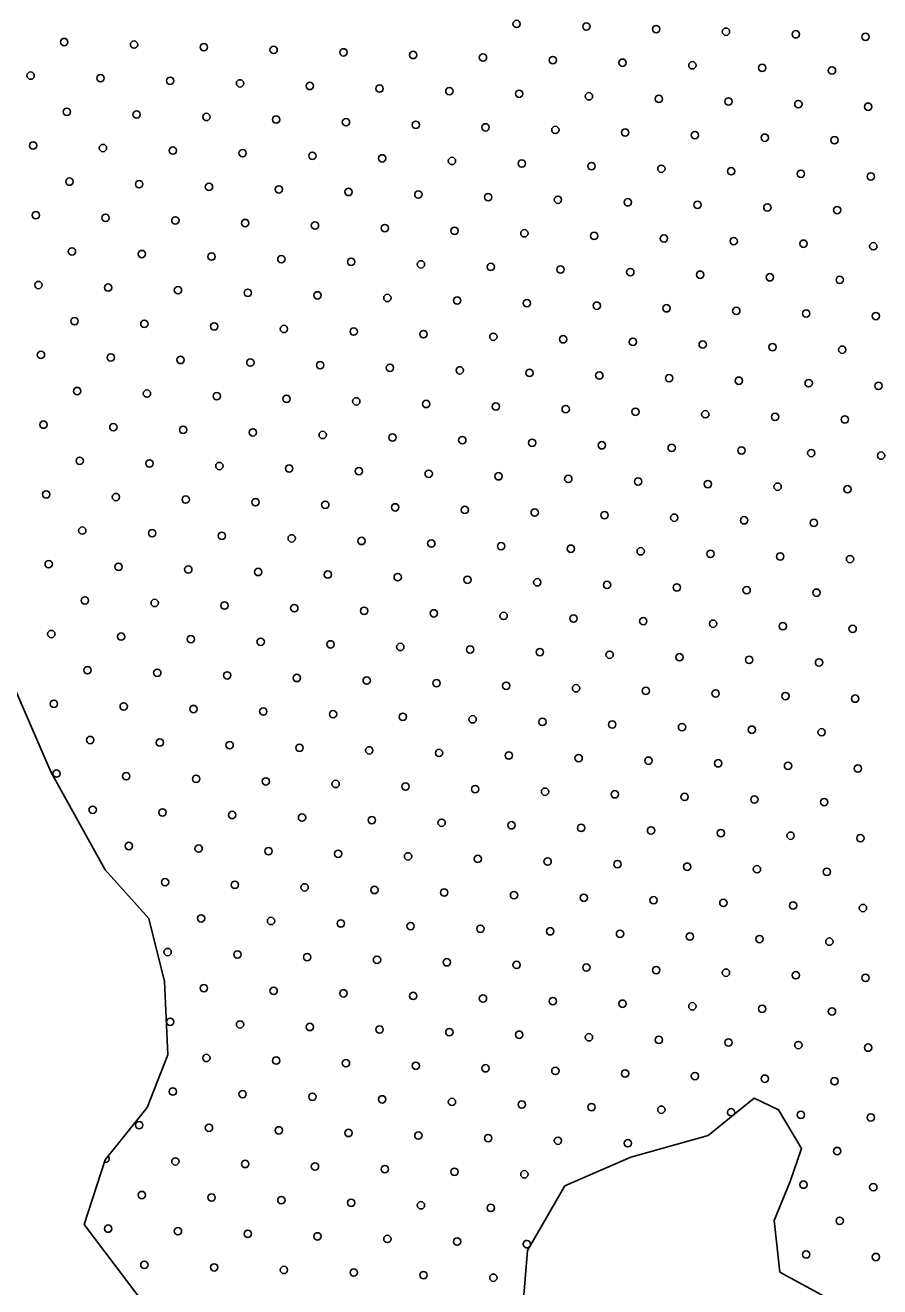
# Model space of a CAD drawing. Extents: x 1612280 to 1883141, y 560852 to 780851.
# Drawn here: x 1808787 to 1811256, y 633298 to 636942 of the extents above; entities that cross this region are included whole.
import ezdxf

# ---------------------------------------------------------------- set-up
doc = ezdxf.new("R2010")
doc.units = 0
doc.layers.add('DESIGN - SCRATCH - User 1', color=7, linetype='Continuous')
doc.layers.add('DESIGN - TRAFFIC CONTROL PERMANENT - Pavement Marking Text', color=7, linetype='Continuous')

msp = doc.modelspace()

# ---------------------------------------------------------------- linework, layer by layer
at = {"layer": 'DESIGN - SCRATCH - User 1'}
for points in [[(1808957.6, 633478.5), (1809018.1, 633665.3), (1809139.2, 633816.7), (1809199.7, 633968.2), (1809189.6, 634180.2), (1809144.2, 634361.9), (1809018.1, 634503.2), (1808861.8, 634785.9), (1808705.4, 635144.3), (1808594.4, 635275.5), (1808468.3, 635351.2), (1808352.3, 635487.5), (1808266.5, 635623.8), (1808185.8, 635815.6), (1808074.8, 636108.4), (1808074.8, 636290.1), (1808059.7, 636537.4), (1807996, 636816.7)], [(1808957.6, 633478.5), (1809018.1, 633665.3), (1809139.2, 633816.7), (1809199.7, 633968.2), (1809189.6, 634180.2), (1809144.2, 634361.9), (1809018.1, 634503.2), (1808861.8, 634785.9), (1808705.4, 635144.3), (1808594.4, 635275.5), (1808468.3, 635351.2), (1808352.3, 635487.5), (1808266.5, 635623.8), (1808185.8, 635815.6), (1808074.8, 636108.4), (1808074.8, 636290.1), (1808059.7, 636537.4), (1807996, 636816.7)], [(1811195.6, 633216.4), (1810967.6, 633340.9), (1810951, 633490.2), (1810996.6, 633602.2), (1811029.8, 633697.7), (1810963.4, 633809.7), (1810893, 633842.9), (1810760.3, 633735), (1810536.4, 633672.8), (1810345.7, 633589.8), (1810237.9, 633403.1), (1810217.2, 633145.9)], [(1811195.6, 633216.4), (1810967.6, 633340.9), (1810951, 633490.2), (1810996.6, 633602.2), (1811029.8, 633697.7), (1810963.4, 633809.7), (1810893, 633842.9), (1810760.3, 633735), (1810536.4, 633672.8), (1810345.7, 633589.8), (1810237.9, 633403.1), (1810217.2, 633145.9)], [(1809139.2, 633237.2), (1808957.6, 633478.5)], [(1809139.2, 633237.2), (1808957.6, 633478.5)]]:
    msp.add_lwpolyline(points, dxfattribs=at)
for centre in [(1809027, 633466.4), (1809027, 633466.4), (1809131.5, 633361.9), (1809131.5, 633361.9)]:
    msp.add_circle(centre, 10.6, dxfattribs=at)
at = {"layer": 'DESIGN - TRAFFIC CONTROL PERMANENT - Pavement Marking Text'}
for centre in [(1810206.8, 636946.1), (1810206.8, 636946.1), (1810408.4, 636938.6), (1810408.4, 636938.6), (1810610, 636931.2), (1810610, 636931.2), (1810811.6, 636923.7), (1810811.6, 636923.7), (1811013.2, 636916.2), (1811013.2, 636916.2), (1808900, 636893.8), (1808900, 636893.8), (1809101.6, 636886.4), (1809101.6, 636886.4), (1809303.3, 636878.9), (1809303.3, 636878.9), (1811214.8, 636908.8), (1811214.8, 636908.8), (1809504.9, 636871.4), (1809504.9, 636871.4), (1809706.5, 636864), (1809706.5, 636864), (1809908.1, 636856.5), (1809908.1, 636856.5), (1810109.7, 636849), (1810109.7, 636849), (1810311.3, 636841.6), (1810311.3, 636841.6), (1810512.9, 636834.1), (1810512.9, 636834.1), (1810714.5, 636826.6), (1810714.5, 636826.6), (1810916.1, 636819.2), (1810916.1, 636819.2), (1811117.8, 636811.7), (1811117.8, 636811.7), (1808803, 636796.8), (1808803, 636796.8), (1809004.6, 636789.3), (1809004.6, 636789.3), (1809206.2, 636781.8), (1809206.2, 636781.8), (1809407.8, 636774.4), (1809407.8, 636774.4), (1809609.4, 636766.9), (1809609.4, 636766.9), (1809811, 636759.4), (1809811, 636759.4), (1810012.6, 636752), (1810012.6, 636752), (1810214.2, 636744.5), (1810214.2, 636744.5), (1810415.8, 636737), (1810415.8, 636737), (1810617.5, 636729.5), (1810617.5, 636729.5), (1808907.5, 636692.2), (1808907.5, 636692.2), (1810819.1, 636722.1), (1810819.1, 636722.1), (1811020.7, 636714.6), (1811020.7, 636714.6), (1811222.3, 636707.1), (1811222.3, 636707.1), (1809109.1, 636684.7), (1809109.1, 636684.7), (1809310.7, 636677.3), (1809310.7, 636677.3), (1809512.3, 636669.8), (1809512.3, 636669.8), (1809713.9, 636662.3), (1809713.9, 636662.3), (1809915.6, 636654.9), (1809915.6, 636654.9), (1810117.2, 636647.4), (1810117.2, 636647.4), (1810318.8, 636639.9), (1810318.8, 636639.9), (1810520.4, 636632.5), (1810520.4, 636632.5), (1810722, 636625), (1810722, 636625), (1808810.4, 636595.1), (1808810.4, 636595.1), (1809012, 636587.7), (1809012, 636587.7), (1810923.6, 636617.5), (1810923.6, 636617.5), (1811125.2, 636610.1), (1811125.2, 636610.1), (1809213.7, 636580.2), (1809213.7, 636580.2), (1809415.3, 636572.7), (1809415.3, 636572.7), (1809616.9, 636565.3), (1809616.9, 636565.3), (1809818.5, 636557.8), (1809818.5, 636557.8), (1810020.1, 636550.3), (1810020.1, 636550.3), (1810221.7, 636542.9), (1810221.7, 636542.9), (1810423.3, 636535.4), (1810423.3, 636535.4), (1810624.9, 636527.9), (1810624.9, 636527.9), (1810826.5, 636520.5), (1810826.5, 636520.5), (1811028.1, 636513), (1811028.1, 636513), (1808915, 636490.6), (1808915, 636490.6), (1809116.6, 636483.1), (1809116.6, 636483.1), (1809318.2, 636475.7), (1809318.2, 636475.7), (1811229.8, 636505.5), (1811229.8, 636505.5), (1809519.8, 636468.2), (1809519.8, 636468.2), (1809721.4, 636460.7), (1809721.4, 636460.7), (1809923, 636453.3), (1809923, 636453.3), (1810124.6, 636445.8), (1810124.6, 636445.8), (1810326.2, 636438.3), (1810326.2, 636438.3), (1810527.9, 636430.9), (1810527.9, 636430.9), (1810729.5, 636423.4), (1810729.5, 636423.4), (1810931.1, 636415.9), (1810931.1, 636415.9), (1811132.7, 636408.5), (1811132.7, 636408.5), (1808817.9, 636393.5), (1808817.9, 636393.5), (1809019.5, 636386.1), (1809019.5, 636386.1), (1809221.1, 636378.6), (1809221.1, 636378.6), (1809422.7, 636371.1), (1809422.7, 636371.1), (1809624.3, 636363.7), (1809624.3, 636363.7), (1809826, 636356.2), (1809826, 636356.2), (1810027.6, 636348.7), (1810027.6, 636348.7), (1810229.2, 636341.3), (1810229.2, 636341.3), (1810430.8, 636333.8), (1810430.8, 636333.8), (1810632.4, 636326.3), (1810632.4, 636326.3), (1810834, 636318.9), (1810834, 636318.9), (1811035.6, 636311.4), (1811035.6, 636311.4), (1811237.2, 636303.9), (1811237.2, 636303.9), (1808922.4, 636289), (1808922.4, 636289), (1809124.1, 636281.5), (1809124.1, 636281.5), (1809325.7, 636274.1), (1809325.7, 636274.1), (1809527.3, 636266.6), (1809527.3, 636266.6), (1809728.9, 636259.1), (1809728.9, 636259.1), (1809930.5, 636251.7), (1809930.5, 636251.7), (1810132.1, 636244.2), (1810132.1, 636244.2), (1810333.7, 636236.7), (1810333.7, 636236.7), (1810535.3, 636229.3), (1810535.3, 636229.3), (1810736.9, 636221.8), (1810736.9, 636221.8), (1808825.4, 636191.9), (1808825.4, 636191.9), (1809027, 636184.5), (1809027, 636184.5), (1810938.5, 636214.3), (1810938.5, 636214.3), (1811140.2, 636206.9), (1811140.2, 636206.9), (1809228.6, 636177), (1809228.6, 636177), (1809430.2, 636169.5), (1809430.2, 636169.5), (1809631.8, 636162.1), (1809631.8, 636162.1), (1809833.4, 636154.6), (1809833.4, 636154.6), (1810035, 636147.1), (1810035, 636147.1), (1810236.6, 636139.7), (1810236.6, 636139.7), (1810438.3, 636132.2), (1810438.3, 636132.2), (1810639.9, 636124.7), (1810639.9, 636124.7), (1810841.5, 636117.3), (1810841.5, 636117.3), (1811043.1, 636109.8), (1811043.1, 636109.8), (1808929.9, 636087.4), (1808929.9, 636087.4), (1809131.5, 636079.9), (1809131.5, 636079.9), (1809333.1, 636072.4), (1809333.1, 636072.4), (1811244.7, 636102.3), (1811244.7, 636102.3), (1809534.7, 636065), (1809534.7, 636065), (1809736.3, 636057.5), (1809736.3, 636057.5), (1809938, 636050), (1809938, 636050), (1810139.6, 636042.6), (1810139.6, 636042.6), (1810341.2, 636035.1), (1810341.2, 636035.1), (1810542.8, 636027.6), (1810542.8, 636027.6), (1810744.4, 636020.2), (1810744.4, 636020.2), (1810946, 636012.7), (1810946, 636012.7), (1811147.6, 636005.2), (1811147.6, 636005.2), (1808832.8, 635990.3), (1808832.8, 635990.3), (1809034.4, 635982.8), (1809034.4, 635982.8), (1809236.1, 635975.4), (1809236.1, 635975.4), (1809437.7, 635967.9), (1809437.7, 635967.9), (1809639.3, 635960.4), (1809639.3, 635960.4), (1809840.9, 635953), (1809840.9, 635953), (1810042.5, 635945.5), (1810042.5, 635945.5), (1810244.1, 635938), (1810244.1, 635938), (1810445.7, 635930.6), (1810445.7, 635930.6), (1810647.3, 635923.1), (1810647.3, 635923.1), (1810848.9, 635915.6), (1810848.9, 635915.6), (1811050.5, 635908.2), (1811050.5, 635908.2), (1811252.2, 635900.7), (1811252.2, 635900.7), (1808937.4, 635885.8), (1808937.4, 635885.8), (1809139, 635878.3), (1809139, 635878.3), (1809340.6, 635870.8), (1809340.6, 635870.8), (1809542.2, 635863.4), (1809542.2, 635863.4), (1809743.8, 635855.9), (1809743.8, 635855.9), (1809945.4, 635848.4), (1809945.4, 635848.4), (1810147, 635841), (1810147, 635841), (1810348.6, 635833.5), (1810348.6, 635833.5), (1810550.3, 635826), (1810550.3, 635826), (1810751.9, 635818.6), (1810751.9, 635818.6), (1808840.3, 635788.7), (1808840.3, 635788.7), (1809041.9, 635781.2), (1809041.9, 635781.2), (1810953.5, 635811.1), (1810953.5, 635811.1), (1811155.1, 635803.6), (1811155.1, 635803.6), (1809243.5, 635773.8), (1809243.5, 635773.8), (1809445.1, 635766.3), (1809445.1, 635766.3), (1809646.7, 635758.8), (1809646.7, 635758.8), (1809848.4, 635751.4), (1809848.4, 635751.4), (1810050, 635743.9), (1810050, 635743.9), (1810251.6, 635736.4), (1810251.6, 635736.4), (1810453.2, 635729), (1810453.2, 635729), (1810654.8, 635721.5), (1810654.8, 635721.5), (1810856.4, 635714), (1810856.4, 635714), (1808944.8, 635684.2), (1808944.8, 635684.2), (1809146.5, 635676.7), (1809146.5, 635676.7), (1811058, 635706.6), (1811058, 635706.6), (1811259.6, 635699.1), (1811259.6, 635699.1), (1809348.1, 635669.2), (1809348.1, 635669.2), (1809549.7, 635661.8), (1809549.7, 635661.8), (1809751.3, 635654.3), (1809751.3, 635654.3), (1809952.9, 635646.8), (1809952.9, 635646.8), (1810154.5, 635639.4), (1810154.5, 635639.4), (1810356.1, 635631.9), (1810356.1, 635631.9), (1810557.7, 635624.4), (1810557.7, 635624.4), (1810759.3, 635617), (1810759.3, 635617), (1810960.9, 635609.5), (1810960.9, 635609.5), (1811162.6, 635602), (1811162.6, 635602), (1808847.8, 635587.1), (1808847.8, 635587.1), (1809049.4, 635579.6), (1809049.4, 635579.6), (1809251, 635572.2), (1809251, 635572.2), (1809452.6, 635564.7), (1809452.6, 635564.7), (1809654.2, 635557.2), (1809654.2, 635557.2), (1809855.8, 635549.8), (1809855.8, 635549.8), (1810057.4, 635542.3), (1810057.4, 635542.3), (1810259, 635534.8), (1810259, 635534.8), (1810460.7, 635527.4), (1810460.7, 635527.4), (1810662.3, 635519.9), (1810662.3, 635519.9), (1810863.9, 635512.4), (1810863.9, 635512.4), (1811065.5, 635505), (1811065.5, 635505), (1808952.3, 635482.6), (1808952.3, 635482.6), (1809153.9, 635475.1), (1809153.9, 635475.1), (1809355.5, 635467.6), (1809355.5, 635467.6), (1809557.1, 635460.2), (1809557.1, 635460.2), (1809758.7, 635452.7), (1809758.7, 635452.7), (1809960.4, 635445.2), (1809960.4, 635445.2), (1810162, 635437.8), (1810162, 635437.8), (1810363.6, 635430.3), (1810363.6, 635430.3), (1810565.2, 635422.8), (1810565.2, 635422.8), (1808855.2, 635385.5), (1808855.2, 635385.5), (1810766.8, 635415.3), (1810766.8, 635415.3), (1810968.4, 635407.9), (1810968.4, 635407.9), (1811170, 635400.4), (1811170, 635400.4), (1809056.8, 635378), (1809056.8, 635378), (1809258.5, 635370.5), (1809258.5, 635370.5), (1809460.1, 635363.1), (1809460.1, 635363.1), (1809661.7, 635355.6), (1809661.7, 635355.6), (1809863.3, 635348.1), (1809863.3, 635348.1), (1810064.9, 635340.7), (1810064.9, 635340.7), (1810266.5, 635333.2), (1810266.5, 635333.2), (1810468.1, 635325.7), (1810468.1, 635325.7), (1810669.7, 635318.3), (1810669.7, 635318.3), (1810871.3, 635310.8), (1810871.3, 635310.8), (1808959.8, 635280.9), (1808959.8, 635280.9), (1809161.4, 635273.5), (1809161.4, 635273.5), (1811072.9, 635303.3), (1811072.9, 635303.3), (1809363, 635266), (1809363, 635266), (1809564.6, 635258.5), (1809564.6, 635258.5), (1809766.2, 635251.1), (1809766.2, 635251.1), (1809967.8, 635243.6), (1809967.8, 635243.6), (1810169.4, 635236.1), (1810169.4, 635236.1), (1810371, 635228.7), (1810371, 635228.7), (1810572.7, 635221.2), (1810572.7, 635221.2), (1810774.3, 635213.7), (1810774.3, 635213.7), (1810975.9, 635206.3), (1810975.9, 635206.3), (1811177.5, 635198.8), (1811177.5, 635198.8), (1808862.7, 635183.9), (1808862.7, 635183.9), (1809064.3, 635176.4), (1809064.3, 635176.4), (1809265.9, 635168.9), (1809265.9, 635168.9), (1809467.5, 635161.5), (1809467.5, 635161.5), (1809669.1, 635154), (1809669.1, 635154), (1809870.8, 635146.5), (1809870.8, 635146.5), (1810072.4, 635139.1), (1810072.4, 635139.1), (1810274, 635131.6), (1810274, 635131.6), (1810475.6, 635124.1), (1810475.6, 635124.1), (1810677.2, 635116.7), (1810677.2, 635116.7), (1810878.8, 635109.2), (1810878.8, 635109.2), (1811080.4, 635101.7), (1811080.4, 635101.7), (1808967.2, 635079.3), (1808967.2, 635079.3), (1809168.9, 635071.9), (1809168.9, 635071.9), (1809370.5, 635064.4), (1809370.5, 635064.4), (1809572.1, 635056.9), (1809572.1, 635056.9), (1809773.7, 635049.5), (1809773.7, 635049.5), (1809975.3, 635042), (1809975.3, 635042), (1810176.9, 635034.5), (1810176.9, 635034.5), (1810378.5, 635027.1), (1810378.5, 635027.1), (1810580.1, 635019.6), (1810580.1, 635019.6), (1808870.2, 634982.3), (1808870.2, 634982.3), (1810781.7, 635012.1), (1810781.7, 635012.1), (1810983.3, 635004.7), (1810983.3, 635004.7), (1811185, 634997.2), (1811185, 634997.2), (1809071.8, 634974.8), (1809071.8, 634974.8), (1809273.4, 634967.3), (1809273.4, 634967.3), (1809475, 634959.9), (1809475, 634959.9), (1809676.6, 634952.4), (1809676.6, 634952.4), (1809878.2, 634944.9), (1809878.2, 634944.9), (1810079.8, 634937.5), (1810079.8, 634937.5), (1810281.4, 634930), (1810281.4, 634930), (1810483.1, 634922.5), (1810483.1, 634922.5), (1810684.7, 634915.1), (1810684.7, 634915.1), (1810886.3, 634907.6), (1810886.3, 634907.6), (1808974.7, 634877.7), (1808974.7, 634877.7), (1809176.3, 634870.3), (1809176.3, 634870.3), (1811087.9, 634900.1), (1811087.9, 634900.1), (1809377.9, 634862.8), (1809377.9, 634862.8), (1809579.5, 634855.3), (1809579.5, 634855.3), (1809781.2, 634847.9), (1809781.2, 634847.9), (1809982.8, 634840.4), (1809982.8, 634840.4), (1810184.4, 634832.9), (1810184.4, 634832.9), (1810386, 634825.5), (1810386, 634825.5), (1810587.6, 634818), (1810587.6, 634818), (1810789.2, 634810.5), (1810789.2, 634810.5), (1810990.8, 634803.1), (1810990.8, 634803.1), (1808877.6, 634780.7), (1808877.6, 634780.7), (1809079.2, 634773.2), (1809079.2, 634773.2), (1809280.9, 634765.7), (1809280.9, 634765.7), (1811192.4, 634795.6), (1811192.4, 634795.6), (1809482.5, 634758.2), (1809482.5, 634758.2), (1809684.1, 634750.8), (1809684.1, 634750.8), (1809885.7, 634743.3), (1809885.7, 634743.3), (1810087.3, 634735.8), (1810087.3, 634735.8), (1810288.9, 634728.4), (1810288.9, 634728.4), (1810490.5, 634720.9), (1810490.5, 634720.9), (1810692.1, 634713.4), (1810692.1, 634713.4), (1810893.7, 634706), (1810893.7, 634706), (1811095.4, 634698.5), (1811095.4, 634698.5), (1808982.2, 634676.1), (1808982.2, 634676.1), (1809183.8, 634668.6), (1809183.8, 634668.6), (1809385.4, 634661.2), (1809385.4, 634661.2), (1809587, 634653.7), (1809587, 634653.7), (1809788.6, 634646.2), (1809788.6, 634646.2), (1809990.2, 634638.8), (1809990.2, 634638.8), (1810191.8, 634631.3), (1810191.8, 634631.3), (1810393.4, 634623.8), (1810393.4, 634623.8), (1810595.1, 634616.4), (1810595.1, 634616.4), (1810796.7, 634608.9), (1810796.7, 634608.9), (1810998.3, 634601.4), (1810998.3, 634601.4), (1811199.9, 634594), (1811199.9, 634594), (1809086.7, 634571.6), (1809086.7, 634571.6), (1809288.3, 634564.1), (1809288.3, 634564.1), (1809489.9, 634556.6), (1809489.9, 634556.6), (1809691.5, 634549.2), (1809691.5, 634549.2), (1809893.2, 634541.7), (1809893.2, 634541.7), (1810094.8, 634534.2), (1810094.8, 634534.2), (1810296.4, 634526.8), (1810296.4, 634526.8), (1810498, 634519.3), (1810498, 634519.3), (1810699.6, 634511.8), (1810699.6, 634511.8), (1810901.2, 634504.4), (1810901.2, 634504.4), (1811102.8, 634496.9), (1811102.8, 634496.9), (1809191.3, 634467), (1809191.3, 634467), (1809392.9, 634459.6), (1809392.9, 634459.6), (1809594.5, 634452.1), (1809594.5, 634452.1), (1809796.1, 634444.6), (1809796.1, 634444.6), (1809997.7, 634437.2), (1809997.7, 634437.2), (1810199.3, 634429.7), (1810199.3, 634429.7), (1810400.9, 634422.2), (1810400.9, 634422.2), (1810602.5, 634414.8), (1810602.5, 634414.8), (1810804.1, 634407.3), (1810804.1, 634407.3), (1811005.7, 634399.8), (1811005.7, 634399.8), (1809295.8, 634362.5), (1809295.8, 634362.5), (1811207.4, 634392.4), (1811207.4, 634392.4), (1809497.4, 634355), (1809497.4, 634355), (1809699, 634347.6), (1809699, 634347.6), (1809900.6, 634340.1), (1809900.6, 634340.1), (1810102.2, 634332.6), (1810102.2, 634332.6), (1810303.8, 634325.2), (1810303.8, 634325.2), (1810505.5, 634317.7), (1810505.5, 634317.7), (1810707.1, 634310.2), (1810707.1, 634310.2), (1810908.7, 634302.8), (1810908.7, 634302.8), (1811110.3, 634295.3), (1811110.3, 634295.3), (1809198.7, 634265.4), (1809198.7, 634265.4), (1809400.3, 634258), (1809400.3, 634258), (1809601.9, 634250.5), (1809601.9, 634250.5), (1809803.6, 634243), (1809803.6, 634243), (1810005.2, 634235.6), (1810005.2, 634235.6), (1810206.8, 634228.1), (1810206.8, 634228.1), (1810408.4, 634220.6), (1810408.4, 634220.6), (1810610, 634213.2), (1810610, 634213.2), (1810811.6, 634205.7), (1810811.6, 634205.7), (1811013.2, 634198.2), (1811013.2, 634198.2), (1811214.8, 634190.8), (1811214.8, 634190.8), (1809303.3, 634160.9), (1809303.3, 634160.9), (1809504.9, 634153.4), (1809504.9, 634153.4), (1809706.5, 634146), (1809706.5, 634146), (1809908.1, 634138.5), (1809908.1, 634138.5), (1810109.7, 634131), (1810109.7, 634131), (1810311.3, 634123.6), (1810311.3, 634123.6), (1810512.9, 634116.1), (1810512.9, 634116.1), (1810714.5, 634108.6), (1810714.5, 634108.6), (1810916.1, 634101.1), (1810916.1, 634101.1), (1811117.8, 634093.7), (1811117.8, 634093.7), (1809206.2, 634063.8), (1809206.2, 634063.8), (1809407.8, 634056.3), (1809407.8, 634056.3), (1809609.4, 634048.9), (1809609.4, 634048.9), (1809811, 634041.4), (1809811, 634041.4), (1810012.6, 634033.9), (1810012.6, 634033.9), (1810214.2, 634026.5), (1810214.2, 634026.5), (1810415.8, 634019), (1810415.8, 634019), (1810617.5, 634011.5), (1810617.5, 634011.5), (1810819.1, 634004.1), (1810819.1, 634004.1), (1811020.7, 633996.6), (1811020.7, 633996.6), (1809310.7, 633959.3), (1809310.7, 633959.3), (1811222.3, 633989.1), (1811222.3, 633989.1), (1809512.3, 633951.8), (1809512.3, 633951.8), (1809713.9, 633944.3), (1809713.9, 633944.3), (1809915.6, 633936.9), (1809915.6, 633936.9), (1810117.2, 633929.4), (1810117.2, 633929.4), (1810318.8, 633921.9), (1810318.8, 633921.9), (1810520.4, 633914.5), (1810520.4, 633914.5), (1810722, 633907), (1810722, 633907), (1810923.6, 633899.5), (1810923.6, 633899.5), (1811125.2, 633892.1), (1811125.2, 633892.1), (1809213.7, 633862.2), (1809213.7, 633862.2), (1809415.3, 633854.7), (1809415.3, 633854.7), (1809616.9, 633847.3), (1809616.9, 633847.3), (1809818.5, 633839.8), (1809818.5, 633839.8), (1810020.1, 633832.3), (1810020.1, 633832.3), (1810221.7, 633824.9), (1810221.7, 633824.9), (1810423.3, 633817.4), (1810423.3, 633817.4), (1810624.9, 633809.9), (1810624.9, 633809.9), (1811028.1, 633795), (1811028.1, 633795), (1811229.8, 633787.5), (1811229.8, 633787.5), (1809116.6, 633765.1), (1809116.6, 633765.1), (1809318.2, 633757.7), (1809318.2, 633757.7), (1809519.8, 633750.2), (1809519.8, 633750.2), (1809721.4, 633742.7), (1809721.4, 633742.7), (1809923, 633735.3), (1809923, 633735.3), (1810124.6, 633727.8), (1810124.6, 633727.8), (1810326.2, 633720.3), (1810326.2, 633720.3), (1810527.9, 633712.9), (1810527.9, 633712.9), (1811132.7, 633690.5), (1811132.7, 633690.5), (1809221.1, 633660.6), (1809221.1, 633660.6), (1809422.7, 633653.1), (1809422.7, 633653.1), (1809624.3, 633645.7), (1809624.3, 633645.7), (1809826, 633638.2), (1809826, 633638.2), (1810027.6, 633630.7), (1810027.6, 633630.7), (1810229.2, 633623.3), (1810229.2, 633623.3), (1809124.1, 633563.5), (1809124.1, 633563.5), (1811035.6, 633593.4), (1811035.6, 633593.4), (1811237.2, 633585.9), (1811237.2, 633585.9), (1809325.7, 633556.1), (1809325.7, 633556.1), (1809527.3, 633548.6), (1809527.3, 633548.6), (1809728.9, 633541.1), (1809728.9, 633541.1), (1809930.5, 633533.7), (1809930.5, 633533.7), (1810132.1, 633526.2), (1810132.1, 633526.2), (1811140.2, 633488.9), (1811140.2, 633488.9), (1809228.6, 633459), (1809228.6, 633459), (1809430.2, 633451.5), (1809430.2, 633451.5), (1809631.8, 633444), (1809631.8, 633444), (1809833.4, 633436.6), (1809833.4, 633436.6), (1810035, 633429.1), (1810035, 633429.1), (1811043.1, 633391.8), (1811043.1, 633391.8), (1811244.7, 633384.3), (1811244.7, 633384.3), (1809333.1, 633354.4), (1809333.1, 633354.4), (1809534.7, 633347), (1809534.7, 633347), (1809736.3, 633339.5), (1809736.3, 633339.5), (1809938, 633332), (1809938, 633332), (1810139.6, 633324.6), (1810139.6, 633324.6)]:
    msp.add_circle(centre, 10.6, dxfattribs=at)
for centre, start, end in [((1810826.5, 633802.5), 309.6973, 308.5243), ((1809019.5, 633668.1), 249.5212, 47.881), ((1810430.8, 633615.8), 96.6922, 130.3281), ((1810236.6, 633421.6), 341.1052, 318.8927)]:
    msp.add_arc(centre, 10.6, start, end, dxfattribs=at)

doc.saveas('drawing.dxf')
